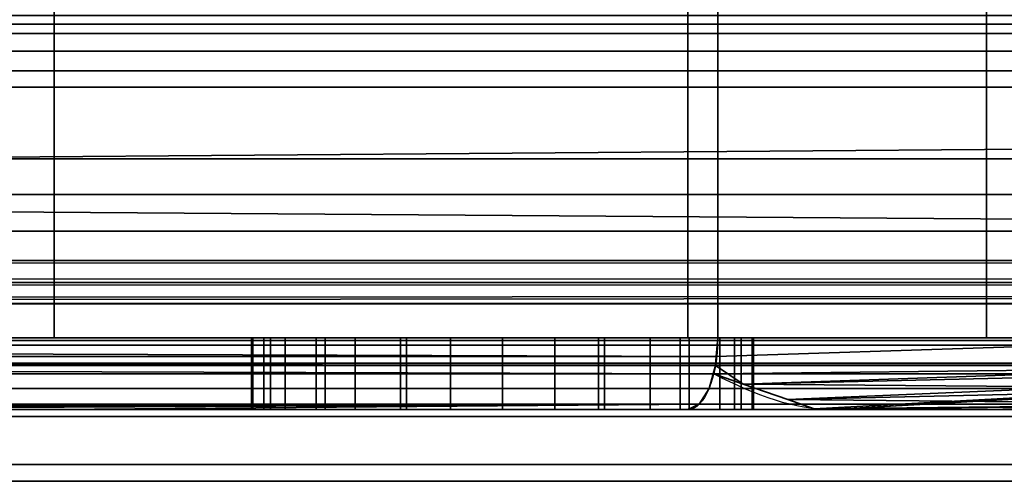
# Model space of a CAD drawing. Header units: millimetres. Extents: x -503 to 6703, y -110 to 193.
# Tile 418 of 656: x 1208.27 to 1222, y -29 to -22.56. Entities that reach past the tile are written whole.
import ezdxf

# ---------------------------------------------------------------- set-up
doc = ezdxf.new("R2010")
doc.units = ezdxf.units.MM
doc.layers.add('151', color=7, linetype='Continuous', true_color=0xffffff)

# ---------------------------------------------------------------- blocks, each defined once
blk = doc.blocks.new('UG_SURFACE_106')
at = {"layer": '151', "color": 252, "linetype": 'Continuous', "lineweight": 35}
for points in [[(1218, -14.5, 1159), (1144, -14.5, 1159), (1144, -27, 1159), (1218, -27, 1159)], [(1144, -14.5, 1002), (1218, -14.5, 1002), (1218, -27, 1002), (1144, -27, 1002)], [(1208.75, -14.5, 1003), (1202, -14.5, 1003), (1202, -27, 1003), (1208.75, -27, 1003)], [(1202, -14.5, 1158), (1208.75, -14.5, 1158), (1208.75, -27, 1158), (1202, -27, 1158)], [(1208.75, -27, 1003), (1217.586, -27, 1003), (1217.586, -14.5, 1003), (1208.75, -14.5, 1003)], [(1208.75, -14.5, 1158), (1217.586, -14.5, 1158), (1217.586, -27, 1158), (1208.75, -27, 1158)], [(1221.75, -14.5, 1007.164), (1217.586, -14.5, 1003), (1217.586, -27, 1003), (1221.75, -27, 1007.164)], [(1221.75, -27, 1153.836), (1217.586, -27, 1158), (1217.586, -14.5, 1158), (1221.75, -14.5, 1153.836)], [(1226, -14.5, 1151), (1218, -14.5, 1159), (1218, -27, 1159), (1226, -27, 1151)], [(1226, -27, 1010), (1218, -27, 1002), (1218, -14.5, 1002), (1226, -14.5, 1010)], [(1221.75, -27, 1007.164), (1225, -27, 1010.414), (1225, -14.5, 1010.414), (1221.75, -14.5, 1007.164)], [(1221.75, -14.5, 1153.836), (1225, -14.5, 1150.586), (1225, -27, 1150.586), (1221.75, -27, 1153.836)], [(1218, -27, 1159), (1144, -27, 1159), (1144, -27.383, 1158.924), (1217.968, -27.383, 1158.924)], [(1217.968, -27.383, 1002.076), (1144, -27.383, 1002.076), (1144, -27, 1002), (1218, -27, 1002)], [(1208.75, -27, 1014.25), (1202, -27, 1014.25), (1202, -27, 1026.238), (1203.363, -27, 1027.753)], [(1208.75, -27, 1090.5), (1202, -27, 1090.5), (1202, -27, 1096.269), (1203.351, -27, 1097.25)], [(1208.75, -27, 1110.75), (1203.085, -27, 1110.75), (1202, -27, 1111.955)], [(1202, -27, 1111.955), (1202, -27, 1129.75), (1208.75, -27, 1129.75), (1208.75, -27, 1110.75)], [(1202.316, -27, 1037.689), (1202, -27, 1037.918), (1202, -27, 1090.5), (1208.75, -27, 1090.5)], [(1208.75, -27, 1158), (1208.75, -27, 1129.75), (1202, -27, 1129.75), (1202, -27, 1158)], [(1208.75, -27, 1014.25), (1208.75, -27, 1003), (1202, -27, 1003), (1202, -27, 1014.25)], [(1208.75, -27, 1090.5), (1208.75, -27, 1035), (1203.869, -27, 1035), (1202.316, -27, 1037.689)], [(1204.66, -27, 1109), (1203.085, -27, 1110.75), (1208.75, -27, 1110.75)], [(1208.75, -27, 1097.25), (1203.351, -27, 1097.25), (1203.431, -27, 1097.309)], [(1203.351, -27, 1097.25), (1208.75, -27, 1097.25), (1208.75, -27, 1090.5)], [(1203.363, -27, 1027.753), (1204.454, -27, 1031.115), (1208.75, -27, 1035), (1208.75, -27, 1014.25)], [(1203.431, -27, 1097.309), (1205.511, -27, 1100.91), (1208.75, -27, 1097.25)], [(1204.083, -27, 1034.629), (1203.869, -27, 1035), (1208.75, -27, 1035)], [(1208.75, -27, 1035), (1204.454, -27, 1031.115), (1204.083, -27, 1034.629)], [(1208.75, -27, 1110.75), (1205.945, -27, 1105.045), (1204.66, -27, 1109)], [(1205.511, -27, 1100.91), (1205.945, -27, 1105.045), (1208.75, -27, 1110.75), (1208.75, -27, 1097.25)], [(1208.75, -27, 1014.25), (1213.661, -27, 1020.766), (1215, -27, 1020.5)], [(1215, -27, 1020.5), (1216.339, -27, 1020.766), (1221.75, -27, 1014.25), (1208.75, -27, 1014.25)], [(1208.75, -27, 1014.25), (1211.766, -27, 1022.661), (1212.525, -27, 1021.525)], [(1208.75, -27, 1014.25), (1211.766, -27, 1027.339), (1211.5, -27, 1026)], [(1212.525, -27, 1021.525), (1213.661, -27, 1020.766), (1208.75, -27, 1014.25)], [(1211.5, -27, 1026), (1211.5, -27, 1024), (1208.75, -27, 1014.25)], [(1211.5, -27, 1024), (1211.766, -27, 1022.661), (1208.75, -27, 1014.25)], [(1208.75, -27, 1035), (1212.525, -27, 1028.475), (1211.766, -27, 1027.339)], [(1208.75, -27, 1035), (1213.661, -27, 1029.234), (1212.525, -27, 1028.475)], [(1211.766, -27, 1027.339), (1208.75, -27, 1014.25), (1208.75, -27, 1035)], [(1208.75, -27, 1035), (1215, -27, 1029.5), (1213.661, -27, 1029.234)], [(1221.75, -27, 1097.25), (1208.75, -27, 1097.25), (1214.272, -27, 1100.577), (1215.728, -27, 1100.577)], [(1208.75, -27, 1097.25), (1211.519, -27, 1103.634), (1211.969, -27, 1102.25)], [(1208.75, -27, 1110.75), (1215, -27, 1107.5), (1213.576, -27, 1107.197)], [(1208.75, -27, 1097.25), (1212.943, -27, 1101.168), (1214.272, -27, 1100.577)], [(1208.75, -27, 1097.25), (1208.75, -27, 1110.75), (1211.671, -27, 1105.082), (1211.519, -27, 1103.634)], [(1213.576, -27, 1107.197), (1212.399, -27, 1106.342), (1208.75, -27, 1110.75)], [(1212.399, -27, 1106.342), (1211.671, -27, 1105.082), (1208.75, -27, 1110.75)], [(1211.969, -27, 1102.25), (1212.943, -27, 1101.168), (1208.75, -27, 1097.25)], [(1208.75, -27, 1129.75), (1208.75, -27, 1158), (1217.586, -27, 1158), (1221.75, -27, 1153.836)], [(1208.75, -27, 1014.25), (1221.75, -27, 1014.25), (1221.75, -27, 1007.164)], [(1221.75, -27, 1007.164), (1217.586, -27, 1003), (1208.75, -27, 1003), (1208.75, -27, 1014.25)], [(1221.75, -27, 1153.836), (1221.75, -27, 1129.75), (1208.75, -27, 1129.75)], [(1221.75, -27, 1129.75), (1221.75, -27, 1110.75), (1208.75, -27, 1110.75), (1208.75, -27, 1129.75)], [(1216.424, -27, 1107.197), (1215, -27, 1107.5), (1208.75, -27, 1110.75), (1221.75, -27, 1110.75)], [(1221.75, -27, 1097.25), (1221.75, -27, 1090.5), (1208.75, -27, 1090.5), (1208.75, -27, 1097.25)], [(1221.75, -27, 1090.5), (1221.75, -27, 1035), (1208.75, -27, 1035), (1208.75, -27, 1090.5)], [(1216.339, -27, 1029.234), (1215, -27, 1029.5), (1208.75, -27, 1035), (1221.75, -27, 1035)], [(1211.5, -28, 1026), (1211.5, -27, 1026), (1211.766, -27, 1027.339), (1211.766, -28, 1027.339)], [(1211.5, -27, 1024), (1211.5, -27, 1026), (1211.5, -28, 1026), (1211.5, -28, 1024)], [(1211.766, -28, 1022.661), (1211.766, -27, 1022.661), (1211.5, -27, 1024), (1211.5, -28, 1024)], [(1211.519, -28, 1103.634), (1211.519, -27, 1103.634), (1211.671, -27, 1105.082), (1211.671, -28, 1105.082)], [(1211.969, -28, 1102.25), (1211.969, -27, 1102.25), (1211.519, -27, 1103.634), (1211.519, -28, 1103.634)], [(1211.671, -28, 1105.082), (1211.671, -27, 1105.082), (1212.399, -27, 1106.342), (1212.399, -28, 1106.342)], [(1211.766, -28, 1027.339), (1211.766, -27, 1027.339), (1212.525, -27, 1028.475), (1212.525, -28, 1028.475)], [(1212.525, -28, 1021.525), (1212.525, -27, 1021.525), (1211.766, -27, 1022.661), (1211.766, -28, 1022.661)], [(1212.943, -28, 1101.168), (1212.943, -27, 1101.168), (1211.969, -27, 1102.25), (1211.969, -28, 1102.25)], [(1212.399, -28, 1106.342), (1212.399, -27, 1106.342), (1213.576, -27, 1107.197), (1213.576, -28, 1107.197)], [(1212.525, -28, 1028.475), (1212.525, -27, 1028.475), (1213.661, -27, 1029.234), (1213.661, -28, 1029.234)], [(1213.661, -28, 1020.766), (1213.661, -27, 1020.766), (1212.525, -27, 1021.525), (1212.525, -28, 1021.525)], [(1214.272, -28, 1100.577), (1214.272, -27, 1100.577), (1212.943, -27, 1101.168), (1212.943, -28, 1101.168)], [(1213.576, -28, 1107.197), (1213.576, -27, 1107.197), (1215, -27, 1107.5), (1215, -28, 1107.5)], [(1213.661, -28, 1029.234), (1213.661, -27, 1029.234), (1215, -27, 1029.5), (1215, -28, 1029.5)], [(1215, -28, 1020.5), (1215, -27, 1020.5), (1213.661, -27, 1020.766), (1213.661, -28, 1020.766)], [(1215.728, -28, 1100.577), (1215.728, -27, 1100.577), (1214.272, -27, 1100.577), (1214.272, -28, 1100.577)], [(1215, -28, 1107.5), (1215, -27, 1107.5), (1216.424, -27, 1107.197), (1216.424, -28, 1107.197)], [(1215, -28, 1029.5), (1215, -27, 1029.5), (1216.339, -27, 1029.234), (1216.339, -28, 1029.234)], [(1216.339, -28, 1020.766), (1216.339, -27, 1020.766), (1215, -27, 1020.5), (1215, -28, 1020.5)], [(1217.057, -28, 1101.168), (1217.057, -27, 1101.168), (1215.728, -27, 1100.577), (1215.728, -28, 1100.577)], [(1215.728, -27, 1100.577), (1217.057, -27, 1101.168), (1221.75, -27, 1097.25)], [(1216.339, -28, 1029.234), (1216.339, -27, 1029.234), (1217.475, -27, 1028.475), (1217.475, -28, 1028.475)], [(1217.475, -28, 1021.525), (1217.475, -27, 1021.525), (1216.339, -27, 1020.766), (1216.339, -28, 1020.766)], [(1217.475, -27, 1028.475), (1216.339, -27, 1029.234), (1221.75, -27, 1035)], [(1221.75, -27, 1014.25), (1216.339, -27, 1020.766), (1217.475, -27, 1021.525)], [(1216.424, -28, 1107.197), (1216.424, -27, 1107.197), (1217.601, -27, 1106.342), (1217.601, -28, 1106.342)], [(1221.75, -27, 1110.75), (1217.601, -27, 1106.342), (1216.424, -27, 1107.197)], [(1218.031, -28, 1102.25), (1218.031, -27, 1102.25), (1217.057, -27, 1101.168), (1217.057, -28, 1101.168)], [(1221.75, -27, 1097.25), (1217.057, -27, 1101.168), (1218.031, -27, 1102.25)], [(1217.475, -28, 1028.475), (1217.475, -27, 1028.475), (1218.234, -27, 1027.339), (1218.234, -28, 1027.339)], [(1218.234, -28, 1022.661), (1218.234, -27, 1022.661), (1217.475, -27, 1021.525), (1217.475, -28, 1021.525)], [(1221.75, -27, 1035), (1218.234, -27, 1027.339), (1217.475, -27, 1028.475)], [(1217.475, -27, 1021.525), (1218.234, -27, 1022.661), (1221.75, -27, 1014.25)], [(1217.601, -28, 1106.342), (1217.601, -27, 1106.342), (1218.329, -27, 1105.082), (1218.329, -28, 1105.082)], [(1221.75, -27, 1110.75), (1218.329, -27, 1105.082), (1217.601, -27, 1106.342)], [(1226, -27, 1151), (1218, -27, 1159), (1217.968, -27.383, 1158.924), (1225.924, -27.383, 1150.968)], [(1218, -27, 1002), (1226, -27, 1010), (1225.924, -27.383, 1010.032), (1217.968, -27.383, 1002.076)], [(1218.481, -28, 1103.634), (1218.481, -27, 1103.634), (1218.031, -27, 1102.25), (1218.031, -28, 1102.25)], [(1218.031, -27, 1102.25), (1218.481, -27, 1103.634), (1221.75, -27, 1097.25)], [(1218.234, -28, 1027.339), (1218.234, -27, 1027.339), (1218.5, -27, 1026), (1218.5, -28, 1026)], [(1218.5, -28, 1024), (1218.5, -27, 1024), (1218.234, -27, 1022.661), (1218.234, -28, 1022.661)], [(1221.75, -27, 1014.25), (1218.234, -27, 1022.661), (1218.5, -27, 1024)], [(1218.5, -27, 1026), (1218.234, -27, 1027.339), (1221.75, -27, 1035)], [(1218.329, -28, 1105.082), (1218.329, -27, 1105.082), (1218.481, -27, 1103.634), (1218.481, -28, 1103.634)], [(1218.481, -27, 1103.634), (1218.329, -27, 1105.082), (1221.75, -27, 1110.75), (1221.75, -27, 1097.25)], [(1218.5, -27, 1026), (1218.5, -27, 1024), (1218.5, -28, 1024), (1218.5, -28, 1026)], [(1221.75, -27, 1035), (1221.75, -27, 1014.25), (1218.5, -27, 1024), (1218.5, -27, 1026)], [(1221.75, -27, 1007.164), (1221.75, -27, 1014.25), (1225, -27, 1014.25), (1225, -27, 1010.414)], [(1225, -27, 1150.586), (1225, -27, 1129.75), (1221.75, -27, 1129.75), (1221.75, -27, 1153.836)], [(1225, -27, 1129.75), (1225, -27, 1110.75), (1221.75, -27, 1110.75), (1221.75, -27, 1129.75)], [(1225, -27, 1110.75), (1225, -27, 1097.25), (1221.75, -27, 1097.25), (1221.75, -27, 1110.75)], [(1225, -27, 1097.25), (1225, -27, 1090.5), (1221.75, -27, 1090.5), (1221.75, -27, 1097.25)], [(1225, -27, 1090.5), (1225, -27, 1035), (1221.75, -27, 1035), (1221.75, -27, 1090.5)], [(1225, -27, 1035), (1225, -27, 1014.25), (1221.75, -27, 1014.25), (1221.75, -27, 1035)], [(1217.968, -27.383, 1158.924), (1144, -27.383, 1158.924), (1144, -27.707, 1158.707), (1217.879, -27.707, 1158.707)], [(1217.879, -27.707, 1002.293), (1144, -27.707, 1002.293), (1144, -27.383, 1002.076), (1217.968, -27.383, 1002.076)], [(1225.924, -27.383, 1150.968), (1217.968, -27.383, 1158.924), (1217.879, -27.707, 1158.707), (1225.707, -27.707, 1150.879)], [(1217.968, -27.383, 1002.076), (1225.924, -27.383, 1010.032), (1225.707, -27.707, 1010.121), (1217.879, -27.707, 1002.293)], [(1217.879, -27.707, 1158.707), (1144, -27.707, 1158.707), (1144, -27.924, 1158.383), (1217.744, -27.924, 1158.383)], [(1217.744, -27.924, 1002.617), (1144, -27.924, 1002.617), (1144, -27.707, 1002.293), (1217.879, -27.707, 1002.293)], [(1225.707, -27.707, 1150.879), (1217.879, -27.707, 1158.707), (1217.744, -27.924, 1158.383), (1225.383, -27.924, 1150.744)], [(1217.879, -27.707, 1002.293), (1225.707, -27.707, 1010.121), (1225.383, -27.924, 1010.256), (1217.744, -27.924, 1002.617)], [(1217.744, -27.924, 1158.383), (1144, -27.924, 1158.383), (1144, -28, 1158), (1183.25, -28, 1158)], [(1144, -27.924, 1002.617), (1217.744, -27.924, 1002.617), (1190, -28, 1003), (1186.75, -28, 1003)], [(1217.744, -27.924, 1158.383), (1183.25, -28, 1158), (1186.75, -28, 1158)], [(1217.744, -27.924, 1158.383), (1186.75, -28, 1158), (1190, -28, 1158)], [(1190, -28, 1158), (1202, -28, 1158), (1217.744, -27.924, 1158.383)], [(1217.744, -27.924, 1002.617), (1202, -28, 1003), (1190, -28, 1003)], [(1217.744, -27.924, 1158.383), (1202, -28, 1158), (1208.75, -28, 1158)], [(1217.744, -27.924, 1002.617), (1208.75, -28, 1003), (1202, -28, 1003)], [(1208.75, -28, 1090.5), (1202, -28, 1090.5), (1202, -28, 1037.918), (1202.316, -28, 1037.689)], [(1208.75, -28, 1110.75), (1208.75, -28, 1129.75), (1202, -28, 1129.75), (1202, -28, 1111.955)], [(1203.351, -28, 1097.25), (1202, -28, 1096.269), (1202, -28, 1090.5), (1208.75, -28, 1090.5)], [(1202, -28, 1111.955), (1203.085, -28, 1110.75), (1208.75, -28, 1110.75)], [(1203.363, -28, 1027.753), (1202, -28, 1026.238), (1202, -28, 1014.25), (1208.75, -28, 1014.25)], [(1202, -28, 1158), (1202, -28, 1129.75), (1208.75, -28, 1129.75), (1208.75, -28, 1158)], [(1202, -28, 1014.25), (1202, -28, 1003), (1208.75, -28, 1003), (1208.75, -28, 1014.25)], [(1202.316, -28, 1037.689), (1203.869, -28, 1035), (1208.75, -28, 1035), (1208.75, -28, 1090.5)], [(1208.75, -28, 1110.75), (1203.085, -28, 1110.75), (1204.66, -28, 1109)], [(1208.75, -28, 1090.5), (1208.75, -28, 1097.25), (1203.351, -28, 1097.25)], [(1203.431, -28, 1097.309), (1203.351, -28, 1097.25), (1208.75, -28, 1097.25)], [(1208.75, -28, 1014.25), (1208.75, -28, 1035), (1204.454, -28, 1031.115), (1203.363, -28, 1027.753)], [(1208.75, -28, 1097.25), (1205.511, -28, 1100.91), (1203.431, -28, 1097.309)], [(1208.75, -28, 1035), (1203.869, -28, 1035), (1204.083, -28, 1034.629)], [(1204.083, -28, 1034.629), (1204.454, -28, 1031.115), (1208.75, -28, 1035)], [(1204.66, -28, 1109), (1205.945, -28, 1105.045), (1208.75, -28, 1110.75)], [(1208.75, -28, 1097.25), (1208.75, -28, 1110.75), (1205.945, -28, 1105.045), (1205.511, -28, 1100.91)], [(1208.75, -28, 1158), (1217.586, -28, 1158), (1217.744, -27.924, 1158.383)], [(1217.744, -27.924, 1002.617), (1217.586, -28, 1003), (1208.75, -28, 1003)], [(1208.75, -28, 1035), (1213.661, -28, 1029.234), (1215, -28, 1029.5)], [(1215, -28, 1029.5), (1216.339, -28, 1029.234), (1221.75, -28, 1035), (1208.75, -28, 1035)], [(1208.75, -28, 1035), (1211.766, -28, 1027.339), (1212.525, -28, 1028.475)], [(1208.75, -28, 1035), (1211.5, -28, 1024), (1211.5, -28, 1026)], [(1212.525, -28, 1028.475), (1213.661, -28, 1029.234), (1208.75, -28, 1035)], [(1208.75, -28, 1035), (1211.766, -28, 1022.661), (1211.5, -28, 1024)], [(1208.75, -28, 1014.25), (1212.525, -28, 1021.525), (1211.766, -28, 1022.661)], [(1211.5, -28, 1026), (1211.766, -28, 1027.339), (1208.75, -28, 1035)], [(1208.75, -28, 1014.25), (1213.661, -28, 1020.766), (1212.525, -28, 1021.525)], [(1211.766, -28, 1022.661), (1208.75, -28, 1035), (1208.75, -28, 1014.25)], [(1208.75, -28, 1014.25), (1215, -28, 1020.5), (1213.661, -28, 1020.766)], [(1221.75, -28, 1110.75), (1208.75, -28, 1110.75), (1215, -28, 1107.5), (1216.424, -28, 1107.197)], [(1208.75, -28, 1110.75), (1212.399, -28, 1106.342), (1213.576, -28, 1107.197)], [(1208.75, -28, 1097.25), (1212.943, -28, 1101.168), (1211.969, -28, 1102.25)], [(1208.75, -28, 1110.75), (1211.671, -28, 1105.082), (1212.399, -28, 1106.342)], [(1211.969, -28, 1102.25), (1211.519, -28, 1103.634), (1208.75, -28, 1097.25)], [(1211.519, -28, 1103.634), (1211.671, -28, 1105.082), (1208.75, -28, 1110.75), (1208.75, -28, 1097.25)], [(1208.75, -28, 1097.25), (1221.75, -28, 1097.25), (1215.728, -28, 1100.577), (1214.272, -28, 1100.577)], [(1214.272, -28, 1100.577), (1212.943, -28, 1101.168), (1208.75, -28, 1097.25)], [(1213.576, -28, 1107.197), (1215, -28, 1107.5), (1208.75, -28, 1110.75)], [(1208.75, -28, 1014.25), (1208.75, -28, 1003), (1217.586, -28, 1003), (1221.75, -28, 1007.164)], [(1208.75, -28, 1129.75), (1221.75, -28, 1129.75), (1221.75, -28, 1153.836), (1217.586, -28, 1158)], [(1217.586, -28, 1158), (1208.75, -28, 1158), (1208.75, -28, 1129.75)], [(1221.75, -28, 1007.164), (1221.75, -28, 1014.25), (1208.75, -28, 1014.25)], [(1208.75, -28, 1129.75), (1208.75, -28, 1110.75), (1221.75, -28, 1110.75), (1221.75, -28, 1129.75)], [(1208.75, -28, 1097.25), (1208.75, -28, 1090.5), (1221.75, -28, 1090.5), (1221.75, -28, 1097.25)], [(1208.75, -28, 1090.5), (1208.75, -28, 1035), (1221.75, -28, 1035), (1221.75, -28, 1090.5)], [(1216.339, -28, 1020.766), (1215, -28, 1020.5), (1208.75, -28, 1014.25), (1221.75, -28, 1014.25)], [(1217.057, -28, 1101.168), (1215.728, -28, 1100.577), (1221.75, -28, 1097.25)], [(1217.475, -28, 1021.525), (1216.339, -28, 1020.766), (1221.75, -28, 1014.25)], [(1221.75, -28, 1035), (1216.339, -28, 1029.234), (1217.475, -28, 1028.475)], [(1216.424, -28, 1107.197), (1217.601, -28, 1106.342), (1221.75, -28, 1110.75)], [(1218.031, -28, 1102.25), (1217.057, -28, 1101.168), (1221.75, -28, 1097.25)], [(1221.75, -28, 1014.25), (1218.234, -28, 1022.661), (1217.475, -28, 1021.525)], [(1217.475, -28, 1028.475), (1218.234, -28, 1027.339), (1221.75, -28, 1035)], [(1225.383, -27.924, 1150.744), (1217.744, -27.924, 1158.383), (1217.586, -28, 1158), (1221.75, -28, 1153.836)], [(1221.75, -28, 1007.164), (1217.586, -28, 1003), (1217.744, -27.924, 1002.617), (1225.383, -27.924, 1010.256)], [(1217.601, -28, 1106.342), (1218.329, -28, 1105.082), (1221.75, -28, 1110.75)], [(1221.75, -28, 1097.25), (1218.481, -28, 1103.634), (1218.031, -28, 1102.25)], [(1221.75, -28, 1035), (1218.234, -28, 1027.339), (1218.5, -28, 1026)], [(1218.5, -28, 1024), (1218.234, -28, 1022.661), (1221.75, -28, 1014.25)], [(1221.75, -28, 1097.25), (1221.75, -28, 1110.75), (1218.329, -28, 1105.082), (1218.481, -28, 1103.634)], [(1221.75, -28, 1014.25), (1221.75, -28, 1035), (1218.5, -28, 1026), (1218.5, -28, 1024)], [(1221.75, -28, 1153.836), (1225, -28, 1150.586), (1225.383, -27.924, 1150.744)], [(1225.383, -27.924, 1010.256), (1225, -28, 1010.414), (1221.75, -28, 1007.164)], [(1221.75, -28, 1153.836), (1221.75, -28, 1129.75), (1225, -28, 1129.75), (1225, -28, 1150.586)], [(1225, -28, 1010.414), (1225, -28, 1014.25), (1221.75, -28, 1014.25), (1221.75, -28, 1007.164)], [(1221.75, -28, 1129.75), (1221.75, -28, 1110.75), (1225, -28, 1110.75), (1225, -28, 1129.75)], [(1221.75, -28, 1110.75), (1221.75, -28, 1097.25), (1225, -28, 1097.25), (1225, -28, 1110.75)], [(1221.75, -28, 1097.25), (1221.75, -28, 1090.5), (1225, -28, 1090.5), (1225, -28, 1097.25)], [(1221.75, -28, 1090.5), (1221.75, -28, 1035), (1225, -28, 1035), (1225, -28, 1090.5)], [(1221.75, -28, 1035), (1221.75, -28, 1014.25), (1225, -28, 1014.25), (1225, -28, 1035)]]:
    blk.add_3dface(points, dxfattribs=at)
blk = doc.blocks.new('UG_SURFACE_117')
at = {"layer": '151', "color": 250, "linetype": 'Continuous', "lineweight": 35}
for points in [[(1141.5, -21.648, 0.728), (1858.5, -21.648, 0.728), (1858.5, -22.621, 1.379), (1141.5, -22.621, 1.379)], [(1141.5, -23.5, 23.5), (1858.5, -23.5, 23.5), (1858.5, -22.5, 23.5), (1141.5, -22.5, 23.5)], [(1141.5, -22.621, 1.379), (1858.5, -22.621, 1.379), (1858.5, -23.272, 2.352), (1141.5, -23.272, 2.352)], [(1141.5, -23.272, 2.352), (1858.5, -23.272, 2.352), (1858.5, -23.5, 3.5), (1141.5, -23.5, 3.5)], [(1141.5, -23.5, 3.5), (1858.5, -23.5, 3.5), (1858.5, -23.5, 23.5), (1141.5, -23.5, 23.5)]]:
    blk.add_3dface(points, dxfattribs=at)
blk = doc.blocks.new('UG_SURFACE_118')
at = {"layer": '151', "color": 252, "linetype": 'Continuous', "lineweight": 35}
for points in [[(1141.5, -20.228, 24), (1858.5, -20.228, 24), (1858.5, -23.5, 24), (1141.5, -23.5, 24)], [(1141.5, -24.5, 30.5), (1858.5, -24.5, 30.5), (1858.5, -20.25, 30.5), (1141.5, -20.25, 30.5)], [(1141.5, -23, 28), (1858.5, -23, 28), (1858.5, -23.5, 29.5), (1141.5, -23.5, 29.5)], [(1141.5, -23.5, 26.5), (1858.5, -23.5, 26.5), (1858.5, -23, 28), (1141.5, -23, 28)], [(1141.5, -23.5, 0.5), (1858.5, -23.5, 0.5), (1858.5, -24.5, 0.5), (1141.5, -24.5, 0.5)], [(1141.5, -23.5, 24), (1858.5, -23.5, 24), (1858.5, -23.5, 0.5), (1141.5, -23.5, 0.5)], [(1141.5, -23.5, 29.5), (1858.5, -23.5, 29.5), (1858.5, -24.5, 29.5), (1141.5, -24.5, 29.5)], [(1141.5, -24.5, 26.5), (1858.5, -24.5, 26.5), (1858.5, -23.5, 26.5), (1141.5, -23.5, 26.5)], [(1141.5, -24.5, 0.5), (1858.5, -24.5, 0.5), (1858.5, -24.5, 26.5), (1141.5, -24.5, 26.5)], [(1141.5, -24.5, 29.5), (1858.5, -24.5, 29.5), (1858.5, -24.5, 30.5), (1141.5, -24.5, 30.5)]]:
    blk.add_3dface(points, dxfattribs=at)
blk = doc.blocks.new('UG_SURFACE_141')
at = {"layer": '151', "color": 35, "linetype": 'Continuous', "lineweight": 35}
for points in [[(1144, -14.5, 1002), (1218, -14.5, 1002), (1218, -27, 1002), (1144, -27, 1002)], [(1218, -14.5, 1159), (1144, -14.5, 1159), (1144, -27, 1159), (1218, -27, 1159)], [(1208.75, -14.5, 1003), (1202, -14.5, 1003), (1202, -27, 1003), (1208.75, -27, 1003)], [(1202, -14.5, 1158), (1208.75, -14.5, 1158), (1208.75, -27, 1158), (1202, -27, 1158)], [(1208.75, -27, 1003), (1217.586, -27, 1003), (1217.586, -14.5, 1003), (1208.75, -14.5, 1003)], [(1208.75, -14.5, 1158), (1217.586, -14.5, 1158), (1217.586, -27, 1158), (1208.75, -27, 1158)], [(1221.75, -14.5, 1007.164), (1217.586, -14.5, 1003), (1217.586, -27, 1003), (1221.75, -27, 1007.164)], [(1221.75, -27, 1153.836), (1217.586, -27, 1158), (1217.586, -14.5, 1158), (1221.75, -14.5, 1153.836)], [(1226, -14.5, 1151), (1218, -14.5, 1159), (1218, -27, 1159), (1226, -27, 1151)], [(1226, -27, 1010), (1218, -27, 1002), (1218, -14.5, 1002), (1226, -14.5, 1010)], [(1221.75, -27, 1007.164), (1225, -27, 1010.414), (1225, -14.5, 1010.414), (1221.75, -14.5, 1007.164)], [(1221.75, -14.5, 1153.836), (1225, -14.5, 1150.586), (1225, -27, 1150.586), (1221.75, -27, 1153.836)], [(1859, -30, 2017), (1859, -19.41, 2017), (1141, -19.41, 2017), (1141, -24.75, 2017)], [(1143, -19.41, 30.5), (1857, -19.41, 30.5), (1141, -25, 30.5), (1141, -24.75, 30.5)], [(1857, -19.41, 30.5), (1859, -19.41, 30.5), (1859, -25, 30.5), (1141, -25, 30.5)], [(1231, -22.753, 1171.853), (1144, -22.753, 1171.853), (1144, -19.5, 1172.5), (1231, -19.5, 1172.5)], [(1231, -19.5, 996.5), (1144, -19.5, 996.5), (1144, -22.753, 997.147), (1231, -22.753, 997.147)], [(1231, -25.51, 1170.01), (1144, -25.51, 1170.01), (1144, -22.753, 1171.853), (1231, -22.753, 1171.853)], [(1231, -22.753, 997.147), (1144, -22.753, 997.147), (1144, -25.51, 998.99), (1231, -25.51, 998.99)], [(1141, -24.75, 2017), (1141, -30, 2017), (1859, -30, 2017)], [(1141, -30), (1141, -25), (1859, -25), (1859, -30)], [(1141, -25), (1141, -25, 30.5), (1859, -25, 30.5), (1859, -25)], [(1231, -27.353, 1167.253), (1144, -27.353, 1167.253), (1144, -25.51, 1170.01), (1231, -25.51, 1170.01)], [(1231, -25.51, 998.99), (1144, -25.51, 998.99), (1144, -27.353, 1001.747), (1231, -27.353, 1001.747)], [(1144, -27, 1002), (1218, -27, 1002), (1217.979, -27.257, 1002.051)], [(1217.979, -27.257, 1002.051), (1144, -27.26, 1002.035), (1144, -27, 1002)], [(1218, -27, 1159), (1144, -27, 1159), (1144, -27.383, 1158.924), (1217.968, -27.383, 1158.924)], [(1208.75, -27, 1014.25), (1202, -27, 1014.25), (1202, -27, 1026.238), (1203.363, -27, 1027.753)], [(1208.75, -27, 1090.5), (1202, -27, 1090.5), (1202, -27, 1096.269), (1203.351, -27, 1097.25)], [(1208.75, -27, 1110.75), (1203.085, -27, 1110.75), (1202, -27, 1111.955)], [(1202, -27, 1111.955), (1202, -27, 1129.75), (1208.75, -27, 1129.75), (1208.75, -27, 1110.75)], [(1202.316, -27, 1037.689), (1202, -27, 1037.918), (1202, -27, 1090.5), (1208.75, -27, 1090.5)], [(1208.75, -27, 1158), (1208.75, -27, 1129.75), (1202, -27, 1129.75), (1202, -27, 1158)], [(1208.75, -27, 1014.25), (1208.75, -27, 1003), (1202, -27, 1003), (1202, -27, 1014.25)], [(1208.75, -27, 1090.5), (1208.75, -27, 1035), (1203.869, -27, 1035), (1202.316, -27, 1037.689)], [(1204.66, -27, 1109), (1203.085, -27, 1110.75), (1208.75, -27, 1110.75)], [(1208.75, -27, 1097.25), (1203.351, -27, 1097.25), (1203.431, -27, 1097.309)], [(1203.351, -27, 1097.25), (1208.75, -27, 1097.25), (1208.75, -27, 1090.5)], [(1203.363, -27, 1027.753), (1204.454, -27, 1031.115), (1208.75, -27, 1035), (1208.75, -27, 1014.25)], [(1203.431, -27, 1097.309), (1205.511, -27, 1100.91), (1208.75, -27, 1097.25)], [(1204.083, -27, 1034.629), (1203.869, -27, 1035), (1208.75, -27, 1035)], [(1208.75, -27, 1035), (1204.454, -27, 1031.115), (1204.083, -27, 1034.629)], [(1208.75, -27, 1110.75), (1205.945, -27, 1105.045), (1204.66, -27, 1109)], [(1205.511, -27, 1100.91), (1205.945, -27, 1105.045), (1208.75, -27, 1110.75), (1208.75, -27, 1097.25)], [(1208.75, -27, 1014.25), (1213.661, -27, 1020.766), (1215, -27, 1020.5)], [(1215, -27, 1020.5), (1216.339, -27, 1020.766), (1221.75, -27, 1014.25), (1208.75, -27, 1014.25)], [(1208.75, -27, 1014.25), (1211.766, -27, 1022.661), (1212.525, -27, 1021.525)], [(1208.75, -27, 1014.25), (1211.766, -27, 1027.339), (1211.5, -27, 1026)], [(1212.525, -27, 1021.525), (1213.661, -27, 1020.766), (1208.75, -27, 1014.25)], [(1211.5, -27, 1026), (1211.5, -27, 1024), (1208.75, -27, 1014.25)], [(1211.5, -27, 1024), (1211.766, -27, 1022.661), (1208.75, -27, 1014.25)], [(1208.75, -27, 1035), (1212.525, -27, 1028.475), (1211.766, -27, 1027.339)], [(1208.75, -27, 1035), (1213.661, -27, 1029.234), (1212.525, -27, 1028.475)], [(1211.766, -27, 1027.339), (1208.75, -27, 1014.25), (1208.75, -27, 1035)], [(1208.75, -27, 1035), (1215, -27, 1029.5), (1213.661, -27, 1029.234)], [(1221.75, -27, 1097.25), (1208.75, -27, 1097.25), (1214.272, -27, 1100.577), (1215.728, -27, 1100.577)], [(1208.75, -27, 1097.25), (1211.519, -27, 1103.634), (1211.969, -27, 1102.25)], [(1208.75, -27, 1110.75), (1215, -27, 1107.5), (1213.576, -27, 1107.197)], [(1208.75, -27, 1097.25), (1212.943, -27, 1101.168), (1214.272, -27, 1100.577)], [(1208.75, -27, 1097.25), (1208.75, -27, 1110.75), (1211.671, -27, 1105.082), (1211.519, -27, 1103.634)], [(1213.576, -27, 1107.197), (1212.399, -27, 1106.342), (1208.75, -27, 1110.75)], [(1212.399, -27, 1106.342), (1211.671, -27, 1105.082), (1208.75, -27, 1110.75)], [(1211.969, -27, 1102.25), (1212.943, -27, 1101.168), (1208.75, -27, 1097.25)], [(1208.75, -27, 1129.75), (1208.75, -27, 1158), (1217.586, -27, 1158), (1221.75, -27, 1153.836)], [(1208.75, -27, 1014.25), (1221.75, -27, 1014.25), (1221.75, -27, 1007.164)], [(1221.75, -27, 1007.164), (1217.586, -27, 1003), (1208.75, -27, 1003), (1208.75, -27, 1014.25)], [(1221.75, -27, 1153.836), (1221.75, -27, 1129.75), (1208.75, -27, 1129.75)], [(1221.75, -27, 1129.75), (1221.75, -27, 1110.75), (1208.75, -27, 1110.75), (1208.75, -27, 1129.75)], [(1216.424, -27, 1107.197), (1215, -27, 1107.5), (1208.75, -27, 1110.75), (1221.75, -27, 1110.75)], [(1221.75, -27, 1097.25), (1221.75, -27, 1090.5), (1208.75, -27, 1090.5), (1208.75, -27, 1097.25)], [(1221.75, -27, 1090.5), (1221.75, -27, 1035), (1208.75, -27, 1035), (1208.75, -27, 1090.5)], [(1216.339, -27, 1029.234), (1215, -27, 1029.5), (1208.75, -27, 1035), (1221.75, -27, 1035)], [(1211.5, -28, 1026), (1211.5, -27, 1026), (1211.766, -27, 1027.339), (1211.766, -28, 1027.339)], [(1211.5, -27, 1024), (1211.5, -27, 1026), (1211.5, -28, 1026), (1211.5, -28, 1024)], [(1211.766, -28, 1022.661), (1211.766, -27, 1022.661), (1211.5, -27, 1024), (1211.5, -28, 1024)], [(1211.519, -28, 1103.634), (1211.519, -27, 1103.634), (1211.671, -27, 1105.082), (1211.671, -28, 1105.082)], [(1211.969, -28, 1102.25), (1211.969, -27, 1102.25), (1211.519, -27, 1103.634), (1211.519, -28, 1103.634)], [(1211.671, -28, 1105.082), (1211.671, -27, 1105.082), (1212.399, -27, 1106.342), (1212.399, -28, 1106.342)], [(1211.766, -28, 1027.339), (1211.766, -27, 1027.339), (1212.525, -27, 1028.475), (1212.525, -28, 1028.475)], [(1212.525, -28, 1021.525), (1212.525, -27, 1021.525), (1211.766, -27, 1022.661), (1211.766, -28, 1022.661)], [(1212.943, -28, 1101.168), (1212.943, -27, 1101.168), (1211.969, -27, 1102.25), (1211.969, -28, 1102.25)], [(1212.399, -28, 1106.342), (1212.399, -27, 1106.342), (1213.576, -27, 1107.197), (1213.576, -28, 1107.197)], [(1212.525, -28, 1028.475), (1212.525, -27, 1028.475), (1213.661, -27, 1029.234), (1213.661, -28, 1029.234)], [(1213.661, -28, 1020.766), (1213.661, -27, 1020.766), (1212.525, -27, 1021.525), (1212.525, -28, 1021.525)], [(1214.272, -28, 1100.577), (1214.272, -27, 1100.577), (1212.943, -27, 1101.168), (1212.943, -28, 1101.168)], [(1213.576, -28, 1107.197), (1213.576, -27, 1107.197), (1215, -27, 1107.5), (1215, -28, 1107.5)], [(1213.661, -28, 1029.234), (1213.661, -27, 1029.234), (1215, -27, 1029.5), (1215, -28, 1029.5)], [(1215, -28, 1020.5), (1215, -27, 1020.5), (1213.661, -27, 1020.766), (1213.661, -28, 1020.766)], [(1215.728, -28, 1100.577), (1215.728, -27, 1100.577), (1214.272, -27, 1100.577), (1214.272, -28, 1100.577)], [(1215, -28, 1029.5), (1215, -27, 1029.5), (1216.339, -27, 1029.234), (1216.339, -28, 1029.234)], [(1216.339, -28, 1020.766), (1216.339, -27, 1020.766), (1215, -27, 1020.5), (1215, -28, 1020.5)], [(1215, -28, 1107.5), (1215, -27, 1107.5), (1216.424, -27, 1107.197), (1216.424, -28, 1107.197)], [(1215.728, -27, 1100.577), (1217.057, -27, 1101.168), (1221.75, -27, 1097.25)], [(1217.057, -28, 1101.168), (1217.057, -27, 1101.168), (1215.728, -27, 1100.577), (1215.728, -28, 1100.577)], [(1217.475, -27, 1028.475), (1216.339, -27, 1029.234), (1221.75, -27, 1035)], [(1221.75, -27, 1014.25), (1216.339, -27, 1020.766), (1217.475, -27, 1021.525)], [(1216.339, -28, 1029.234), (1216.339, -27, 1029.234), (1217.475, -27, 1028.475), (1217.475, -28, 1028.475)], [(1217.475, -28, 1021.525), (1217.475, -27, 1021.525), (1216.339, -27, 1020.766), (1216.339, -28, 1020.766)], [(1221.75, -27, 1110.75), (1217.601, -27, 1106.342), (1216.424, -27, 1107.197)], [(1216.424, -28, 1107.197), (1216.424, -27, 1107.197), (1217.601, -27, 1106.342), (1217.601, -28, 1106.342)], [(1221.75, -27, 1097.25), (1217.057, -27, 1101.168), (1218.031, -27, 1102.25)], [(1218.031, -28, 1102.25), (1218.031, -27, 1102.25), (1217.057, -27, 1101.168), (1217.057, -28, 1101.168)], [(1221.75, -27, 1035), (1218.234, -27, 1027.339), (1217.475, -27, 1028.475)], [(1217.475, -27, 1021.525), (1218.234, -27, 1022.661), (1221.75, -27, 1014.25)], [(1217.475, -28, 1028.475), (1217.475, -27, 1028.475), (1218.234, -27, 1027.339), (1218.234, -28, 1027.339)], [(1218.234, -28, 1022.661), (1218.234, -27, 1022.661), (1217.475, -27, 1021.525), (1217.475, -28, 1021.525)], [(1221.75, -27, 1110.75), (1218.329, -27, 1105.082), (1217.601, -27, 1106.342)], [(1217.601, -28, 1106.342), (1217.601, -27, 1106.342), (1218.329, -27, 1105.082), (1218.329, -28, 1105.082)], [(1226, -27, 1010), (1225.924, -27.383, 1010.032), (1217.968, -27.383, 1002.076), (1217.979, -27.257, 1002.051)], [(1226, -27, 1151), (1218, -27, 1159), (1217.968, -27.383, 1158.924), (1225.924, -27.383, 1150.968)], [(1217.979, -27.257, 1002.051), (1218, -27, 1002), (1226, -27, 1010)], [(1218.031, -27, 1102.25), (1218.481, -27, 1103.634), (1221.75, -27, 1097.25)], [(1218.481, -28, 1103.634), (1218.481, -27, 1103.634), (1218.031, -27, 1102.25), (1218.031, -28, 1102.25)], [(1221.75, -27, 1014.25), (1218.234, -27, 1022.661), (1218.5, -27, 1024)], [(1218.5, -27, 1026), (1218.234, -27, 1027.339), (1221.75, -27, 1035)], [(1218.234, -28, 1027.339), (1218.234, -27, 1027.339), (1218.5, -27, 1026), (1218.5, -28, 1026)], [(1218.5, -28, 1024), (1218.5, -27, 1024), (1218.234, -27, 1022.661), (1218.234, -28, 1022.661)], [(1218.481, -27, 1103.634), (1218.329, -27, 1105.082), (1221.75, -27, 1110.75), (1221.75, -27, 1097.25)], [(1218.329, -28, 1105.082), (1218.329, -27, 1105.082), (1218.481, -27, 1103.634), (1218.481, -28, 1103.634)], [(1221.75, -27, 1035), (1221.75, -27, 1014.25), (1218.5, -27, 1024), (1218.5, -27, 1026)], [(1218.5, -27, 1026), (1218.5, -27, 1024), (1218.5, -28, 1024), (1218.5, -28, 1026)], [(1221.75, -27, 1007.164), (1221.75, -27, 1014.25), (1225, -27, 1014.25), (1225, -27, 1010.414)], [(1225, -27, 1150.586), (1225, -27, 1129.75), (1221.75, -27, 1129.75), (1221.75, -27, 1153.836)], [(1225, -27, 1129.75), (1225, -27, 1110.75), (1221.75, -27, 1110.75), (1221.75, -27, 1129.75)], [(1225, -27, 1110.75), (1225, -27, 1097.25), (1221.75, -27, 1097.25), (1221.75, -27, 1110.75)], [(1225, -27, 1097.25), (1225, -27, 1090.5), (1221.75, -27, 1090.5), (1221.75, -27, 1097.25)], [(1225, -27, 1090.5), (1225, -27, 1035), (1221.75, -27, 1035), (1221.75, -27, 1090.5)], [(1225, -27, 1035), (1225, -27, 1014.25), (1221.75, -27, 1014.25), (1221.75, -27, 1035)], [(1144, -27.26, 1002.035), (1217.979, -27.257, 1002.051), (1217.968, -27.383, 1002.076)], [(1144, -27.26, 1002.035), (1217.968, -27.383, 1002.076), (1217.944, -27.503, 1002.136)], [(1217.944, -27.503, 1002.136), (1144, -27.503, 1002.136), (1144, -27.26, 1002.035)], [(1231, -28, 1164), (1144, -28, 1164), (1144, -27.353, 1167.253), (1231, -27.353, 1167.253)], [(1231, -27.353, 1001.747), (1144, -27.353, 1001.747), (1144, -27.503, 1002.136), (1217.944, -27.503, 1002.136)], [(1217.968, -27.383, 1158.924), (1144, -27.383, 1158.924), (1144, -27.707, 1158.707), (1217.879, -27.707, 1158.707)], [(1225.924, -27.383, 1150.968), (1217.968, -27.383, 1158.924), (1217.879, -27.707, 1158.707), (1225.707, -27.707, 1150.879)], [(1231, -27.353, 1001.747), (1217.944, -27.503, 1002.136), (1218.353, -27.644, 1002.836)], [(1218.353, -27.644, 1002.836), (1217.944, -27.503, 1002.136), (1217.968, -27.383, 1002.076)], [(1218.353, -27.644, 1002.836), (1217.968, -27.383, 1002.076), (1225.924, -27.383, 1010.032)], [(1218.353, -27.644, 1002.836), (1218.977, -27.86, 1003.904), (1231, -27.353, 1001.747)], [(1225.924, -27.383, 1010.032), (1225.707, -27.707, 1010.121), (1218.353, -27.644, 1002.836)], [(1218.977, -27.86, 1003.904), (1219.343, -27.987, 1004.53), (1231, -27.353, 1001.747)], [(1231, -27.353, 1001.747), (1219.343, -27.987, 1004.53), (1219.574, -28, 1004.977)], [(1231, -27.353, 1001.747), (1219.574, -28, 1004.977), (1219.586, -28, 1005)], [(1219.586, -28, 1005), (1231, -28, 1005), (1231, -27.353, 1001.747)], [(1217.879, -27.707, 1158.707), (1144, -27.707, 1158.707), (1144, -27.924, 1158.383), (1217.744, -27.924, 1158.383)], [(1225.707, -27.707, 1150.879), (1217.879, -27.707, 1158.707), (1217.744, -27.924, 1158.383), (1225.383, -27.924, 1150.744)], [(1218.977, -27.86, 1003.904), (1218.353, -27.644, 1002.836), (1225.707, -27.707, 1010.121)], [(1225.707, -27.707, 1010.121), (1225.383, -27.924, 1010.256), (1218.977, -27.86, 1003.904)], [(1219.343, -27.987, 1004.53), (1218.977, -27.86, 1003.904), (1225.383, -27.924, 1010.256)], [(1217.744, -27.924, 1158.383), (1144, -27.924, 1158.383), (1144, -28, 1158), (1217.586, -28, 1158)], [(1217.586, -28, 1158), (1144, -28, 1158), (1144, -28, 1164), (1231, -28, 1164)], [(1211.5, -28, 1024), (1218.5, -28, 1024), (1218.234, -28, 1022.661), (1217.475, -28, 1021.525)], [(1218.5, -28, 1026), (1211.5, -28, 1026), (1211.766, -28, 1027.339), (1212.525, -28, 1028.475)], [(1211.5, -28, 1024), (1211.5, -28, 1026), (1218.5, -28, 1026), (1218.5, -28, 1024)], [(1212.525, -28, 1021.525), (1211.766, -28, 1022.661), (1211.5, -28, 1024), (1217.475, -28, 1021.525)], [(1211.969, -28, 1102.25), (1211.519, -28, 1103.634), (1211.671, -28, 1105.082), (1215, -28, 1104)], [(1211.671, -28, 1105.082), (1212.399, -28, 1106.342), (1213.576, -28, 1107.197), (1215, -28, 1104)], [(1214.272, -28, 1100.577), (1212.943, -28, 1101.168), (1211.969, -28, 1102.25), (1215, -28, 1104)], [(1212.525, -28, 1021.525), (1217.475, -28, 1021.525), (1216.339, -28, 1020.766), (1215, -28, 1020.5)], [(1217.475, -28, 1028.475), (1212.525, -28, 1028.475), (1213.661, -28, 1029.234), (1215, -28, 1029.5)], [(1215, -28, 1020.5), (1213.661, -28, 1020.766), (1212.525, -28, 1021.525)], [(1217.475, -28, 1028.475), (1218.234, -28, 1027.339), (1218.5, -28, 1026), (1212.525, -28, 1028.475)], [(1213.576, -28, 1107.197), (1215, -28, 1107.5), (1216.424, -28, 1107.197), (1215, -28, 1104)], [(1217.057, -28, 1101.168), (1215.728, -28, 1100.577), (1214.272, -28, 1100.577), (1215, -28, 1104)], [(1215, -28, 1029.5), (1216.339, -28, 1029.234), (1217.475, -28, 1028.475)], [(1215, -28, 1104), (1216.424, -28, 1107.197), (1217.601, -28, 1106.342)], [(1217.601, -28, 1106.342), (1218.329, -28, 1105.082), (1218.481, -28, 1103.634), (1215, -28, 1104)], [(1218.481, -28, 1103.634), (1218.031, -28, 1102.25), (1217.057, -28, 1101.168), (1215, -28, 1104)], [(1225.383, -27.924, 1150.744), (1217.744, -27.924, 1158.383), (1217.586, -28, 1158), (1225, -28, 1150.586)], [(1225, -28, 1150.586), (1217.586, -28, 1158), (1231, -28, 1164)], [(1219.574, -28, 1004.977), (1219.343, -27.987, 1004.53), (1225.383, -27.924, 1010.256)], [(1219.586, -28, 1005), (1219.574, -28, 1004.977), (1225.383, -27.924, 1010.256)], [(1225.383, -27.924, 1010.256), (1225, -28, 1010.414), (1219.586, -28, 1005)], [(1231, -28, 1005), (1219.586, -28, 1005), (1225, -28, 1010.414)]]:
    blk.add_3dface(points, dxfattribs=at)
blk = doc.blocks.new('UG_SURFACE_168')
at = {"layer": '151', "color": 252, "linetype": 'Continuous', "lineweight": 35}
for points in [[(1135.5, -25.92, 2021.75), (1864.5, -25.92, 2021.75), (1864.5, 14.42, 2021.75), (1135.5, 14.42, 2021.75)], [(1137, -25.92, 2020.25), (1137, 14.42, 2020.25), (1863, 14.42, 2020.25), (1863, -25.92, 2020.25)], [(1082, -14, 2075.25), (1082, -25.92, 2075.25), (1918, -25.92, 2075.25), (1918, -14, 2075.25)], [(1083.5, -14, 2073.75), (1916.5, -14, 2073.75), (1916.5, -25.92, 2073.75), (1083.5, -25.92, 2073.75)], [(1918, -25.92, 2075.25), (1082, -25.92, 2075.25), (1082.059, -26.521, 2075.191)], [(1917.941, -26.521, 2075.191), (1918, -25.92, 2075.25), (1082.059, -26.521, 2075.191)], [(1083.53, -26.228, 2073.72), (1083.5, -25.92, 2073.75), (1916.5, -25.92, 2073.75)], [(1083.53, -26.228, 2073.72), (1916.5, -25.92, 2073.75), (1916.47, -26.228, 2073.72)], [(1864.53, -26.228, 2021.78), (1135.5, -25.92, 2021.75), (1135.47, -26.228, 2021.78)], [(1864.53, -26.228, 2021.78), (1864.5, -25.92, 2021.75), (1135.5, -25.92, 2021.75)], [(1136.941, -26.521, 2020.309), (1863, -25.92, 2020.25), (1863.059, -26.521, 2020.309)], [(1136.941, -26.521, 2020.309), (1137, -25.92, 2020.25), (1863, -25.92, 2020.25)], [(1916.47, -26.228, 2073.72), (1916.38, -26.525, 2073.63), (1083.62, -26.525, 2073.63), (1083.53, -26.228, 2073.72)], [(1135.47, -26.228, 2021.78), (1135.38, -26.525, 2021.87), (1864.62, -26.525, 2021.87)], [(1135.47, -26.228, 2021.78), (1864.62, -26.525, 2021.87), (1864.53, -26.228, 2021.78)], [(1082.059, -26.521, 2075.191), (1082.235, -27.099, 2075.016), (1917.765, -27.099, 2075.016), (1917.941, -26.521, 2075.191)], [(1916.037, -27.037, 2073.287), (1083.963, -27.037, 2073.287), (1083.62, -26.525, 2073.63), (1916.38, -26.525, 2073.63)], [(1864.62, -26.525, 2021.87), (1135.38, -26.525, 2021.87), (1135.037, -27.037, 2022.213), (1864.963, -27.037, 2022.213)], [(1863.059, -26.521, 2020.309), (1136.766, -27.099, 2020.484), (1136.941, -26.521, 2020.309)], [(1863.059, -26.521, 2020.309), (1863.234, -27.099, 2020.484), (1136.766, -27.099, 2020.484)], [(1915.525, -27.38, 2072.775), (1084.475, -27.38, 2072.775), (1083.963, -27.037, 2073.287), (1916.037, -27.037, 2073.287)], [(1864.963, -27.037, 2022.213), (1135.037, -27.037, 2022.213), (1134.525, -27.38, 2022.725), (1865.475, -27.38, 2022.725)], [(1917.765, -27.099, 2075.016), (1082.235, -27.099, 2075.016), (1082.902, -28.098, 2074.348), (1917.098, -28.098, 2074.348)], [(1863.902, -28.098, 2021.152), (1136.098, -28.098, 2021.152), (1136.766, -27.099, 2020.484), (1863.234, -27.099, 2020.484)], [(1914.92, -27.5, 2072.17), (1085.08, -27.5, 2072.17), (1084.475, -27.38, 2072.775), (1915.525, -27.38, 2072.775)], [(1865.475, -27.38, 2022.725), (1134.525, -27.38, 2022.725), (1133.92, -27.5, 2023.33), (1866.08, -27.5, 2023.33)], [(1085.08, -27.5, 2072.17), (1914.92, -27.5, 2072.17), (1866.08, -27.5, 2023.33), (1133.92, -27.5, 2023.33)], [(1917.098, -28.098, 2074.348), (1082.902, -28.098, 2074.348), (1083.901, -28.766, 2073.349), (1916.099, -28.766, 2073.349)], [(1864.901, -28.766, 2022.151), (1135.099, -28.766, 2022.151), (1136.098, -28.098, 2021.152), (1863.902, -28.098, 2021.152)], [(1916.099, -28.766, 2073.349), (1083.901, -28.766, 2073.349), (1085.08, -29, 2072.17), (1914.92, -29, 2072.17)], [(1866.08, -29, 2023.33), (1133.92, -29, 2023.33), (1135.099, -28.766, 2022.151), (1864.901, -28.766, 2022.151)], [(1085.08, -29, 2072.17), (1133.92, -29, 2023.33), (1866.08, -29, 2023.33), (1914.92, -29, 2072.17)]]:
    blk.add_3dface(points, dxfattribs=at)

msp = doc.modelspace()

# ---------------------------------------------------------------- linework, layer by layer
at = {"layer": '151', "color": 252, "linetype": 'Continuous', "lineweight": -3, "true_color": 0x939598}
for p, q in [((1217.586, -14.5, 1003), (1217.586, -27, 1003)), ((1217.586, -27, 1158), (1217.586, -14.5, 1158)), ((1217.586, -27, 1158), (1217.586, -14.5, 1158)), ((1217.586, -14.5, 1003), (1217.586, -27, 1003)), ((1218, -27, 1159), (1218, -14.5, 1159)), ((1218, -14.5, 1002), (1218, -27, 1002)), ((1218, -14.5, 1002), (1218, -27, 1002)), ((1218, -27, 1159), (1218, -14.5, 1159)), ((1858.5, -23, 28), (1141.5, -23, 28)), ((1858.5, -23.5, 26.5), (1141.5, -23.5, 26.5)), ((1858.5, -23.5, 0.5), (1141.5, -23.5, 0.5)), ((1858.5, -23.5, 29.5), (1141.5, -23.5, 29.5)), ((1858.5, -23.5, 3.5), (1141.5, -23.5, 3.5)), ((1858.5, -23.5, 23.5), (1141.5, -23.5, 23.5)), ((1858.5, -23.5, 24), (1141.5, -23.5, 24)), ((1858.5, -24.5, 30.5), (1141.5, -24.5, 30.5)), ((1858.5, -24.5, 26.5), (1141.5, -24.5, 26.5)), ((1858.5, -24.5, 29.5), (1141.5, -24.5, 29.5)), ((1858.5, -24.5, 0.5), (1141.5, -24.5, 0.5)), ((1859, -25), (1141, -25)), ((1141, -25, 30.5), (1859, -25, 30.5)), ((1918, -25.92, 2075.25), (1082, -25.92, 2075.25)), ((1916.5, -25.92, 2073.75), (1083.5, -25.92, 2073.75)), ((1864.5, -25.92, 2021.75), (1135.5, -25.92, 2021.75)), ((1863, -25.92, 2020.25), (1137, -25.92, 2020.25)), ((1218, -27, 1002), (1144, -27, 1002)), ((1217.586, -27, 1158), (1144, -27, 1158)), ((1217.586, -27, 1003), (1144, -27, 1003)), ((1144, -27, 1159), (1218, -27, 1159)), ((1217.586, -27, 1003), (1144, -27, 1003)), ((1218, -27, 1002), (1144, -27, 1002)), ((1217.586, -27, 1158), (1144, -27, 1158)), ((1144, -27, 1159), (1218, -27, 1159)), ((1211.5, -28, 1024), (1211.5, -27, 1024)), ((1211.5, -27, 1024), (1211.5, -27, 1026)), ((1211.5, -28, 1026), (1211.5, -27, 1026)), ((1211.5, -28, 1024), (1211.5, -27, 1024)), ((1211.5, -28, 1026), (1211.5, -27, 1026)), ((1211.5, -27, 1024), (1211.5, -27, 1026)), ((1225, -27, 1150.586), (1217.586, -27, 1158)), ((1217.586, -27, 1003), (1225, -27, 1010.414)), ((1217.586, -27, 1003), (1225, -27, 1010.414)), ((1225, -27, 1150.586), (1217.586, -27, 1158)), ((1225, -27, 1150.586), (1217.586, -27, 1158)), ((1226, -27, 1010), (1218, -27, 1002)), ((1218, -27, 1159), (1226, -27, 1151)), ((1226, -27, 1010), (1218, -27, 1002)), ((1218, -27, 1159), (1226, -27, 1151)), ((1218.5, -28, 1026), (1218.5, -27, 1026)), ((1218.5, -28, 1024), (1218.5, -27, 1024)), ((1218.5, -27, 1026), (1218.5, -27, 1024)), ((1218.5, -27, 1026), (1218.5, -27, 1024)), ((1218.5, -28, 1026), (1218.5, -27, 1026)), ((1218.5, -28, 1024), (1218.5, -27, 1024)), ((1914.92, -27.5, 2072.17), (1085.08, -27.5, 2072.17)), ((1866.08, -27.5, 2023.33), (1133.92, -27.5, 2023.33)), ((1217.944, -27.503, 1002.136), (1144, -27.503, 1002.136)), ((1217.586, -28, 1158), (1144, -28, 1158)), ((1144, -28, 1003), (1217.586, -28, 1003)), ((1217.586, -28, 1158), (1144, -28, 1158)), ((1231, -28, 1164), (1144, -28, 1164)), ((1217.586, -28, 1158), (1144, -28, 1158)), ((1211.5, -28, 1024), (1211.5, -28, 1026)), ((1211.5, -28, 1024), (1211.5, -28, 1026)), ((1217.586, -28, 1003), (1225, -28, 1010.414)), ((1225, -28, 1150.586), (1217.586, -28, 1158)), ((1225, -28, 1150.586), (1217.586, -28, 1158)), ((1218.5, -28, 1026), (1218.5, -28, 1024)), ((1218.5, -28, 1026), (1218.5, -28, 1024)), ((1231, -28, 1005), (1219.586, -28, 1005)), ((1219.586, -28, 1005), (1225, -28, 1010.414))]:
    msp.add_line(p, q, dxfattribs=at)
at = {"layer": '151', "color": 252, "linetype": 'Continuous', "lineweight": -3, "true_color": 0x939598, "extrusion": (0, 1, -9.91271e-16)}
for centre in [(-1215, 1104, -27), (-1215, 1104, -27), (-1215, 1104, -28), (-1215, 1104, -28)]:
    msp.add_circle(centre, 3.5, dxfattribs=at)
for centre, start, end in [((-1215, 1024, -27), 180, 0), ((-1215, 1026, -27), 0, 180), ((-1215, 1026, -27), 0, 180), ((-1215, 1024, -27), 180, 0), ((-1215, 1024, -27), 180, 0), ((-1215, 1026, -28), 0, 180), ((-1215, 1024, -28), 180, 0), ((-1215, 1024, -28), 180, 0), ((-1215, 1026, -28), 0, 180)]:
    msp.add_arc(centre, 3.5, start, end, dxfattribs=at)
at = {"layer": '151', "color": 252, "linetype": 'Continuous', "lineweight": -3, "true_color": 0x939598, "extrusion": (-0.92388, -2.15646e-16, -0.382683)}
for end_param in [4.712389, 3.668463]:
    msp.add_ellipse((1217.586, -27, 1003), major_axis=(-0.414, 0, 1), ratio=0.92388, start_param=3.141593, end_param=end_param, dxfattribs=at)
at = {"layer": '151', "color": 252, "linetype": 'Continuous', "lineweight": -3, "true_color": 0x939598, "extrusion": (0.92388, -2.15646e-16, -0.382683)}
msp.add_ellipse((1217.586, -27, 1158), major_axis=(0.414, 0, 1), ratio=0.92388, start_param=0, end_param=1.570796, dxfattribs=at)
msp.add_ellipse((1217.586, -27, 1158), major_axis=(0.414, 0, 1), ratio=0.92388, start_param=0, end_param=1.570796, dxfattribs=at)
at = {"layer": '151', "color": 252, "linetype": 'Continuous', "lineweight": -3, "true_color": 0x939598}
msp.add_open_spline([(1219.586, -28, 1005), (1219.073, -28, 1004.005), (1218.563, -27.817, 1003.014), (1217.944, -27.503, 1002.136)], degree=3, dxfattribs=at)

# ---------------------------------------------------------------- block references
for name in ['UG_SURFACE_168', 'UG_SURFACE_141', 'UG_SURFACE_106', 'UG_SURFACE_118', 'UG_SURFACE_117']:
    msp.add_blockref(name, (0, 0), dxfattribs=at)

doc.saveas('drawing.dxf')
